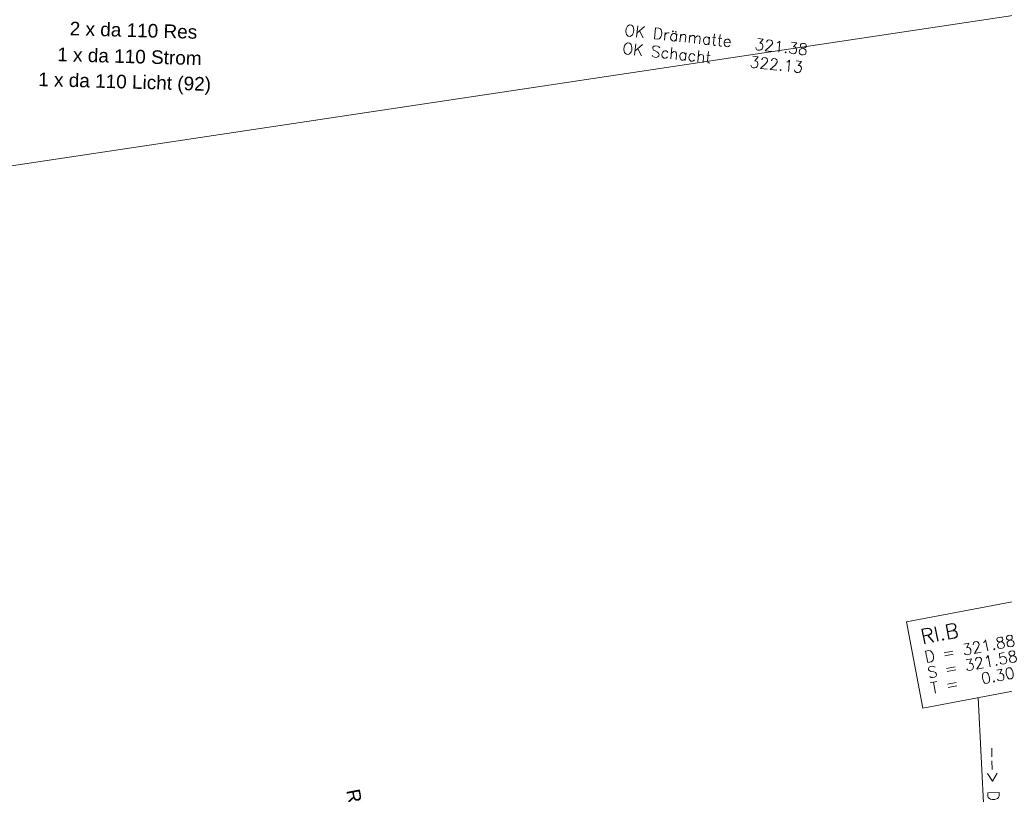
# Model space of a CAD drawing. Header units: metres. Extents: x -502 to 161, y -108 to 174.
# Tile 548 of 656: x -116 to -98, y -2 to 12. Entities that reach past the tile are written whole.
import ezdxf

# ---------------------------------------------------------------- set-up
doc = ezdxf.new("R2010")
doc.units = ezdxf.units.M
doc.header["$LTSCALE"] = 0.1
doc.layers.add('BRI31-005.06-5f07-Koordinierung Lageplan 4. BA ZOB Fernbusbahnh', color=7, linetype='Continuous')
doc.layers.add('BRI32-005.03-5f06-Koordinierung Schemaplan 4 BA ZOB Teilbereich 2 Ost - Bahnhofsallee 2023-01-21', color=7, linetype='Continuous')
doc.styles.add('Arial', font='arial.ttf')
doc.styles.add('Txt', font='txt_____.ttf')

msp = doc.modelspace()

# ---------------------------------------------------------------- linework, layer by layer
at = {"layer": 'BRI31-005.06-5f07-Koordinierung Lageplan 4. BA ZOB Fernbusbahnh', "color": 212, "linetype": 'Continuous', "lineweight": 9, "true_color": 0xcc00cc, "transparency": 33554687}
msp.add_line((-189.507, -1.766), (-81.83, 14.388), dxfattribs=at)
at = {"layer": 'BRI32-005.03-5f06-Koordinierung Schemaplan 4 BA ZOB Teilbereich 2 Ost - Bahnhofsallee 2023-01-21', "color": 1, "linetype": 'Continuous', "lineweight": 20, "true_color": 0xff0000, "transparency": 33554687}
msp.add_line((-98.614, -3.175), (-98.764, -0.123), dxfattribs=at)
at = {"layer": 'BRI32-005.03-5f06-Koordinierung Schemaplan 4 BA ZOB Teilbereich 2 Ost - Bahnhofsallee 2023-01-21', "color": 7, "linetype": 'Continuous', "lineweight": 13, "transparency": 33554687, "flags": 128}
msp.add_lwpolyline([(-100.036, 1.217), (-98.071, 1.59), (-97.782, 0.063), (-99.747, -0.31), (-100.036, 1.217)], dxfattribs=at)
at = {"layer": 'BRI32-005.03-5f06-Koordinierung Schemaplan 4 BA ZOB Teilbereich 2 Ost - Bahnhofsallee 2023-01-21', "color": 1, "linetype": 'Continuous', "lineweight": 20, "true_color": 0xff0000, "transparency": 33554687, "flags": 128}
msp.add_lwpolyline([(-100.036, 1.217), (-98.071, 1.59), (-97.782, 0.063), (-99.747, -0.31), (-100.036, 1.217)], dxfattribs=at)

# ---------------------------------------------------------------- texts
at = {"layer": 'BRI32-005.03-5f06-Koordinierung Schemaplan 4 BA ZOB Teilbereich 2 Ost - Bahnhofsallee 2023-01-21', "color": 7, "transparency": 33554687, "char_height": 0.24, "attachment_point": 1, "rotation": 358.3846, "line_spacing_factor": 0.25, "style": 'Arial'}
for s, insert in [('2 x da 110 Res', (-114.824, 11.831)), ('1 x da 110 Strom', (-115.044, 11.373))]:
    msp.add_mtext(s, dxfattribs=dict(at, insert=insert))
at = {"layer": 'BRI32-005.03-5f06-Koordinierung Schemaplan 4 BA ZOB Teilbereich 2 Ost - Bahnhofsallee 2023-01-21', "color": 1, "true_color": 0xff0000, "transparency": 33554687, "attachment_point": 1, "line_spacing_factor": 0.25}
for s, insert, char_height, rotation, style in [('OK Dränmatte   321.38', (-105.007, 11.781), 0.2, 353.8962, 'Txt'), ('OK Schacht     322.13', (-105.041, 11.463), 0.2, 353.8962, 'Txt'), ('RI.B', (-99.803, 1.077), 0.26, 10.737, 'Txt'), ('D = 321.88', (-99.729, 0.69), 0.2, 10.737, 'Txt'), ('S = 321.58', (-99.677, 0.414), 0.2, 10.737, 'Txt'), ('T =   0.30', (-99.625, 0.139), 0.2, 10.737, 'Txt'), ('--> DN 150', (-98.412, -0.981), 0.2, 271.009, 'Txt'), ('RV 24.4.17', (-109.704, -1.721), 0.24, 280.774, 'Arial')]:
    msp.add_mtext(s, dxfattribs=dict(at, insert=insert, char_height=char_height, rotation=rotation, style=style))
at = {"layer": 'BRI32-005.03-5f06-Koordinierung Schemaplan 4 BA ZOB Teilbereich 2 Ost - Bahnhofsallee 2023-01-21', "color": 190, "true_color": 0x7f00ff, "transparency": 33554687, "insert": (-115.381, 10.932), "char_height": 0.24, "attachment_point": 1, "rotation": 358.3846, "line_spacing_factor": 0.25, "style": 'Arial'}
msp.add_mtext('1 x da 110 Licht (92)', dxfattribs=at)

doc.saveas('drawing.dxf')
